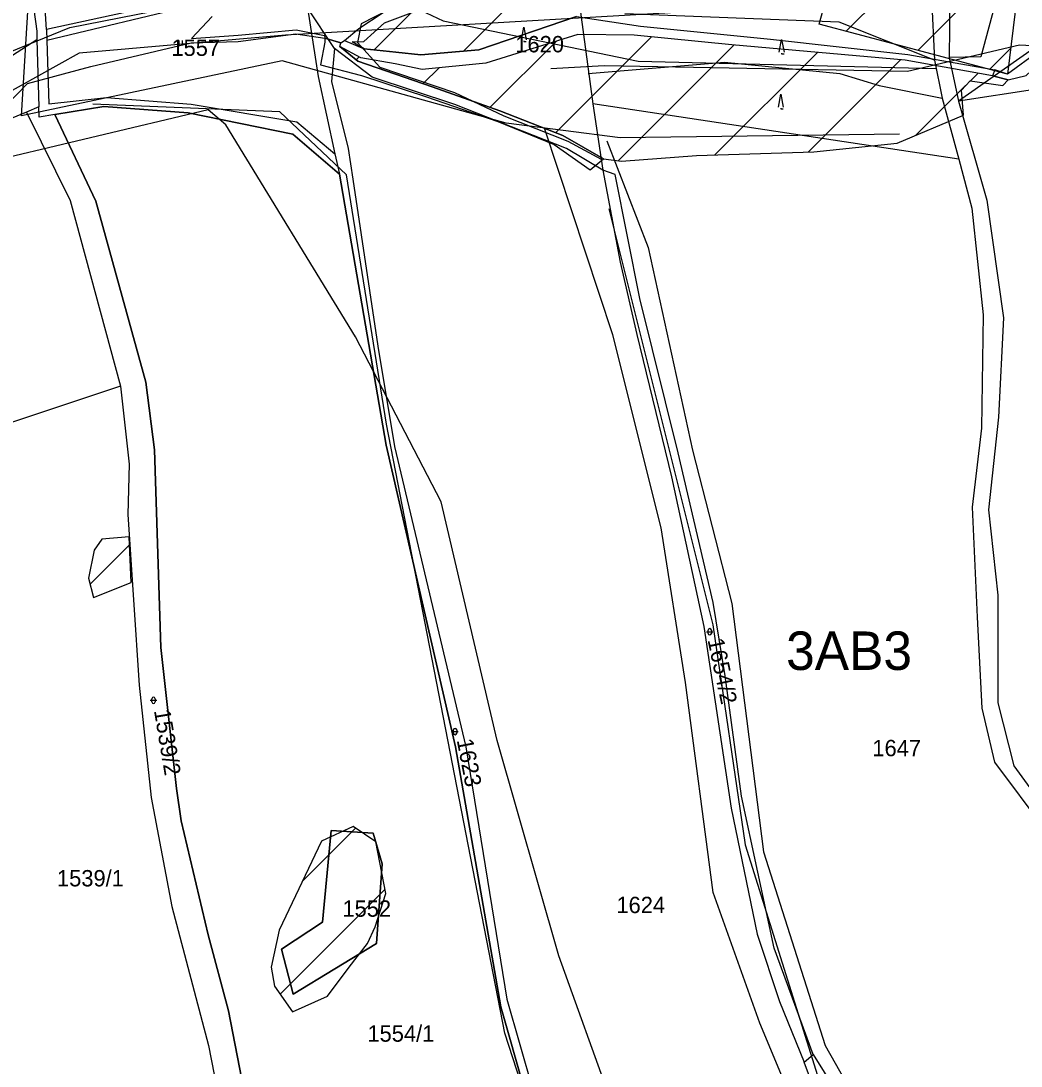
# Model space of a CAD drawing. Extents: x -564810 to -550519, y -1045831 to -1034011.
# Drawn here: x -553274.8 to -552963, y -1039204.5 to -1038878.7 of the extents above; entities that cross this region are included whole.
import ezdxf

# ---------------------------------------------------------------- set-up
doc = ezdxf.new("R2010")
doc.units = 0
for name, color, linetype in [('Biokoridory', 7, 'Continuous'), ('Interakční prvky', 7, 'Continuous'), ('KN stav', 7, 'Continuous'), ('Lesní porost', 7, 'Continuous'), ('Parcelní čísla', 7, 'Continuous'), ('Polní cesty stavající', 7, 'Continuous'), ('STG', 7, 'Continuous'), ('Vedení VN', 7, 'Continuous'), ('vodní toky', 7, 'Continuous'), ('Vrstva 33', 7, 'Continuous'), ('Vrstva 39', 7, 'Continuous'), ('Vrstva 4', 7, 'Continuous'), ('zamokř ploch', 7, 'Continuous')]:
    doc.layers.add(name, color=color, linetype=linetype)

msp = doc.modelspace()

# ---------------------------------------------------------------- linework, layer by layer
at = {"layer": 'Biokoridory'}
for points in [[(-553000.91, -1038914.04), (-553087.95, -1038915.18), (-553123.45, -1038910.6), (-553193.31, -1038891.13), (-553274.62, -1038908.31), (-553272.33, -1038870.52), (-553294.09, -1038791.5), (-553310.12, -1038718.21), (-553347.91, -1038649.49), (-553378.83, -1038605.97), (-553413.19, -1038572.76), (-553503.66, -1038563.6), (-553568.94, -1038524.66), (-553696.06, -1038470.84)], [(-553257.6, -1038816.78), (-553255.31, -1038866.03), (-553182.02, -1038860.3), (-553143.08, -1038878.62), (-553082.38, -1038891.22), (-552989.62, -1038893.51)], [(-553021.4, -1039246.26), (-553044.43, -1039191.19), (-553059, -1039150.44), (-553067.62, -1039084.91), (-553075.19, -1039036.75), (-553090.23, -1038976.5), (-553111.52, -1038912.08)], [(-553092.12, -1038916.08), (-553079.25, -1038949.34), (-553065.42, -1039012.48), (-553053.18, -1039060.27), (-553043.26, -1039137.75), (-553024.06, -1039198.14), (-552997.35, -1039245.25)]]:
    msp.add_lwpolyline(points, dxfattribs=at)
at = {"layer": 'Interakční prvky'}
for points in [[(-553089.19, -1039301.26), (-553123.95, -1039194.26), (-553160.79, -1039004.43), (-553173.27, -1038926.68), (-553194.07, -1038907.06), (-553252.3, -1038904.68)], [(-553091.47, -1038937.22), (-553059.09, -1039066.93), (-553048.99, -1039135.59), (-552989.65, -1039324.75)]]:
    msp.add_lwpolyline(points, dxfattribs=at)
at = {"layer": 'KN stav'}
for p, q in [((-553266.84, -1038881.38), (-553269.12, -1038841.86)), ((-553274.32, -1038849.3), (-553269.84, -1038881.92)), ((-552965.28, -1038851.63), (-552975.49, -1038889.91)), ((-552985.07, -1038861.63), (-552985.42, -1038890.05)), ((-553221.18, -1038871.41), (-553266.84, -1038881.38)), ((-552990.91, -1038870.4), (-552989.91, -1038890.92)), ((-553220.6, -1038873.74), (-553266.72, -1038884.84)), ((-553185.45, -1038874.57), (-553182.14, -1038895.99)), ((-553177.01, -1038887.32), (-553185.45, -1038874.57)), ((-553156.31, -1038873.23), (-553168.65, -1038879.62)), ((-553269.84, -1038881.92), (-553269.77, -1038884.54)), ((-553266.84, -1038881.38), (-553266.72, -1038884.84)), ((-553168.65, -1038879.62), (-553169.86, -1038885.41)), ((-553269.77, -1038884.54), (-553303.85, -1038906.46)), ((-553269.77, -1038884.54), (-553269.17, -1038905.52)), ((-553266.72, -1038884.84), (-553266.1, -1038904.52)), ((-553169.86, -1038885.41), (-553162.92, -1038893.07)), ((-553177.01, -1038887.32), (-553177.92, -1038897.57)), ((-553165.28, -1038896.17), (-553177.01, -1038887.32)), ((-552960.2, -1038888.15), (-552982.51, -1038903.73)), ((-552989.91, -1038890.92), (-552987.52, -1038902.8)), ((-552975.49, -1038889.91), (-552985.42, -1038890.05)), ((-552985.42, -1038890.05), (-552982.51, -1038903.73)), ((-553162.92, -1038893.07), (-553139.55, -1038901.05)), ((-553182.14, -1038895.99), (-553176.86, -1038920.12)), ((-553177.92, -1038897.57), (-553172.72, -1038918.46)), ((-553139.47, -1038904.73), (-553165.28, -1038896.17)), ((-553139.55, -1038901.05), (-553124.18, -1038908.27)), ((-552958.02, -1038900.01), (-552982.51, -1038903.73)), ((-553266.1, -1038904.52), (-553248.1, -1038902.61)), ((-553248.1, -1038902.61), (-553221.73, -1038904.64)), ((-553221.73, -1038904.64), (-553188.79, -1038910.14)), ((-553104.69, -1038918.46), (-553139.47, -1038904.73)), ((-552982.4, -1038921.78), (-553096.51, -1038904.58)), ((-553096.51, -1038904.58), (-553093.9, -1038921.76)), ((-552987.52, -1038902.8), (-552982.4, -1038921.78)), ((-552982.51, -1038903.73), (-552973.61, -1038934.59)), ((-553273.04, -1038907.11), (-553295.53, -1038916.32)), ((-553269.17, -1038905.52), (-553273.04, -1038907.11)), ((-553273.04, -1038907.11), (-553259.44, -1038934.64)), ((-553269.08, -1038908.68), (-553269.17, -1038905.52)), ((-553264.2, -1038907.88), (-553269.08, -1038908.68)), ((-553248.93, -1038905.39), (-553264.2, -1038907.88)), ((-553264.2, -1038907.88), (-553248.93, -1038905.39)), ((-553264.2, -1038907.88), (-553251.36, -1038934.88)), ((-553251.36, -1038934.88), (-553264.2, -1038907.88)), ((-553222.64, -1038907.36), (-553248.93, -1038905.39)), ((-553248.93, -1038905.39), (-553222.64, -1038907.36)), ((-553189.98, -1038913.94), (-553222.64, -1038907.36)), ((-553222.64, -1038907.36), (-553189.98, -1038913.94)), ((-553124.18, -1038908.27), (-553104.29, -1038916.14)), ((-553188.79, -1038910.14), (-553176.86, -1038920.12)), ((-553175.47, -1038926.51), (-553189.98, -1038913.94)), ((-553189.98, -1038913.94), (-553175.47, -1038926.51)), ((-553104.29, -1038916.14), (-553093.9, -1038921.76)), ((-553176.86, -1038920.12), (-553175.47, -1038926.51)), ((-553172.72, -1038918.46), (-553171.32, -1038928.01)), ((-553093.37, -1038925.24), (-553104.69, -1038918.46)), ((-553093.9, -1038921.76), (-553093.37, -1038925.24)), ((-552982.4, -1038921.78), (-552978.28, -1038937.03)), ((-553175.47, -1038926.51), (-553160.93, -1039010.96)), ((-553160.93, -1039010.96), (-553175.47, -1038926.51)), ((-553171.32, -1038928.01), (-553163.47, -1038980.05)), ((-553093.37, -1038925.24), (-553087.97, -1038953.94)), ((-553089.48, -1038926.55), (-553093.37, -1038925.24)), ((-553081.85, -1038965.24), (-553089.48, -1038926.55)), ((-553259.44, -1038934.64), (-553243.69, -1038992.51)), ((-553251.36, -1038934.88), (-553235.86, -1038991.34)), ((-553235.86, -1038991.34), (-553251.36, -1038934.88)), ((-552978.28, -1038937.03), (-552974.77, -1038970.35)), ((-552973.61, -1038934.59), (-552968.47, -1038971.22)), ((-553087.97, -1038953.94), (-553082.79, -1038976.43)), ((-553069.89, -1039013.34), (-553081.85, -1038965.24)), ((-552974.77, -1038970.35), (-552975.32, -1039005.65)), ((-552968.47, -1038971.22), (-552970.01, -1039002.18)), ((-553082.79, -1038976.43), (-553071.96, -1039020.81)), ((-553163.47, -1038980.05), (-553158.26, -1039011.39)), ((-553243.69, -1038992.51), (-553318.99, -1039017.73)), ((-553243.69, -1038992.51), (-553241.03, -1039016.83)), ((-553235.86, -1038991.34), (-553233.16, -1039012.42)), ((-553233.16, -1039012.42), (-553235.86, -1038991.34)), ((-552970.01, -1039002.18), (-552973.08, -1039031.1)), ((-552975.32, -1039005.65), (-552978.21, -1039030.31)), ((-553233.16, -1039012.42), (-553231.14, -1039074.03)), ((-553231.14, -1039074.03), (-553233.16, -1039012.42)), ((-553160.93, -1039010.96), (-553139.28, -1039105.04)), ((-553139.28, -1039105.04), (-553160.93, -1039010.96)), ((-553158.26, -1039011.39), (-553136.08, -1039104.97)), ((-553058.94, -1039059.97), (-553069.89, -1039013.34)), ((-553241.03, -1039016.83), (-553241.42, -1039032.53)), ((-553071.96, -1039020.81), (-553061.91, -1039067.43)), ((-552978.21, -1039030.31), (-552976.61, -1039064.59)), ((-552973.08, -1039031.1), (-552970.16, -1039057.75)), ((-553241.42, -1039032.53), (-553237.86, -1039085.76)), ((-552970.16, -1039057.75), (-552970.24, -1039089.55)), ((-553055.26, -1039082.87), (-553058.94, -1039059.97)), ((-552976.61, -1039064.59), (-552975.22, -1039092.94)), ((-553061.91, -1039067.43), (-553053.3, -1039124.09)), ((-553231.14, -1039074.03), (-553226.29, -1039117.94)), ((-553226.29, -1039117.94), (-553231.14, -1039074.03)), ((-553050.16, -1039120.34), (-553055.26, -1039082.87)), ((-553237.86, -1039085.76), (-553234.16, -1039120.76)), ((-552970.24, -1039089.55), (-552970.24, -1039091.3)), ((-552975.22, -1039092.94), (-552971.26, -1039109.82)), ((-552970.24, -1039091.3), (-552965.25, -1039110.87)), ((-553139.28, -1039105.04), (-553125.14, -1039186.08)), ((-553125.14, -1039186.08), (-553139.28, -1039105.04)), ((-553136.08, -1039104.97), (-553123.3, -1039183.69)), ((-552971.26, -1039109.82), (-552951.66, -1039135.98)), ((-552965.25, -1039110.87), (-552949.2, -1039133.06)), ((-553226.29, -1039117.94), (-553224.81, -1039128.11)), ((-553224.81, -1039128.11), (-553226.29, -1039117.94)), ((-553234.16, -1039120.76), (-553227.69, -1039154.75)), ((-553039.91, -1039167.78), (-553050.16, -1039120.34)), ((-553053.3, -1039124.09), (-553045.2, -1039163.39)), ((-553224.81, -1039128.11), (-553216.39, -1039163.59)), ((-553216.39, -1039163.59), (-553224.81, -1039128.11)), ((-553178.03, -1039131.03), (-553180.73, -1039159.67)), ((-553180.73, -1039159.67), (-553178.03, -1039131.03)), ((-553164.99, -1039131.94), (-553178.03, -1039131.03)), ((-553178.03, -1039131.03), (-553164.99, -1039131.94)), ((-553162.16, -1039141.44), (-553164.99, -1039131.94)), ((-553164.99, -1039131.94), (-553162.16, -1039141.44)), ((-553163.89, -1039166.29), (-553162.16, -1039141.44)), ((-553162.16, -1039141.44), (-553163.89, -1039166.29)), ((-553227.69, -1039154.75), (-553216.24, -1039198.06)), ((-553180.73, -1039159.67), (-553193.57, -1039168.12)), ((-553193.57, -1039168.12), (-553180.73, -1039159.67)), ((-553216.39, -1039163.59), (-553210.06, -1039187.29)), ((-553210.06, -1039187.29), (-553216.39, -1039163.59)), ((-553045.2, -1039163.39), (-553038.31, -1039184.35)), ((-553193.57, -1039168.12), (-553189.92, -1039182.09)), ((-553189.92, -1039182.09), (-553193.57, -1039168.12)), ((-553189.92, -1039182.09), (-553163.89, -1039166.29)), ((-553163.89, -1039166.29), (-553189.92, -1039182.09)), ((-553027.74, -1039200.91), (-553039.91, -1039167.78)), ((-553123.3, -1039183.69), (-553115.12, -1039211.94)), ((-553038.31, -1039184.35), (-553030.62, -1039203.26)), ((-553210.06, -1039187.29), (-553191.05, -1039285.86)), ((-553191.05, -1039285.86), (-553210.06, -1039187.29)), ((-553125.14, -1039186.08), (-553112.82, -1039229.31)), ((-553112.82, -1039229.31), (-553125.14, -1039186.08)), ((-553216.24, -1039198.06), (-553199.77, -1039285.03)), ((-553030.62, -1039203.26), (-553027.74, -1039200.91)), ((-553027.74, -1039200.91), (-552984.8, -1039270.08)), ((-553024.19, -1039220.02), (-553030.62, -1039203.26))]:
    msp.add_line(p, q, dxfattribs=at)
at = {"layer": 'Lesní porost'}
for p, q in [((-553017.47, -1038881.93), (-552962.54, -1038827)), ((-552995.11, -1038887.86), (-552963.05, -1038855.79)), ((-553175.35, -1038886.63), (-553169.69, -1038891.21)), ((-553088.53, -1038922.26), (-553052.47, -1038886.2)), ((-553169.69, -1038891.21), (-553146.57, -1038899.2)), ((-553149.7, -1038893.82), (-553158.11, -1038892.05)), ((-553129.87, -1038891.83), (-553149.7, -1038893.82)), ((-552981.58, -1038900.28), (-552978.87, -1038897.33)), ((-552978.87, -1038897.33), (-552968.61, -1038898.79)), ((-552968.61, -1038898.79), (-552966.97, -1038897)), ((-553146.57, -1038899.2), (-553125.42, -1038906.69)), ((-552980.93, -1038908.11), (-552981.58, -1038900.28)), ((-553125.42, -1038906.69), (-553105.84, -1038914.43)), ((-553001.57, -1038916.78), (-552980.93, -1038908.11)), ((-553105.84, -1038914.43), (-553093.14, -1038921.72)), ((-553027.52, -1038919.45), (-553001.57, -1038916.78)), ((-553087.53, -1038922.38), (-553064.1, -1038920.69)), ((-553064.1, -1038920.69), (-553027.52, -1038919.45)), ((-553093.14, -1038921.72), (-553087.53, -1038922.38)), ((-553249.55, -1039040.22), (-553251.95, -1039043.71)), ((-553240.98, -1039039.57), (-553249.55, -1039040.22)), ((-553240.36, -1039053.78), (-553240.98, -1039039.57)), ((-553251.95, -1039043.71), (-553253.69, -1039052.4)), ((-553253.69, -1039052.4), (-553252.15, -1039058.43)), ((-553252.15, -1039058.43), (-553240.36, -1039053.78)), ((-553171.21, -1039129.79), (-553181.08, -1039134.43)), ((-553164.1, -1039134.62), (-553171.21, -1039129.79)), ((-553181.08, -1039134.43), (-553194.27, -1039162.14)), ((-553160.95, -1039150.71), (-553164.1, -1039134.62)), ((-553164.28, -1039161.07), (-553160.95, -1039150.71)), ((-553194.27, -1039162.14), (-553196.75, -1039173.68)), ((-553166.71, -1039166.31), (-553164.28, -1039161.07)), ((-553172.42, -1039173.68), (-553166.71, -1039166.31)), ((-553196.75, -1039173.68), (-553195.66, -1039179.66)), ((-553179.21, -1039182.71), (-553172.42, -1039173.68)), ((-553195.66, -1039179.66), (-553190.09, -1039187.57)), ((-553190.09, -1039187.57), (-553179.21, -1039182.71))]:
    msp.add_line(p, q, dxfattribs=at)
for points in [[(-552963.16, -1038861.99), (-552967.22, -1038895.25), (-553025.87, -1038879.71), (-553020.35, -1038859.81)], [(-553101.55, -1038877.32), (-553132.02, -1038887.67), (-553150.12, -1038889.25), (-553157.88, -1038888.46), (-553167.73, -1038887.34), (-553171.45, -1038885.24), (-553167.91, -1038885.07), (-553161.38, -1038879.24), (-553141.77, -1038871.82)], [(-552971.85, -1038895.77), (-552999.07, -1038890.88), (-553053.16, -1038886.14), (-553083.54, -1038883.12), (-553101.19, -1038882.9), (-553129.87, -1038891.83)], [(-553158.11, -1038892.05), (-553168.82, -1038890.21), (-553175.35, -1038886.63)], [(-552966.97, -1038897), (-552971.85, -1038895.77)]]:
    msp.add_lwpolyline(points, dxfattribs=at)
at = {"layer": 'Polní cesty stavající'}
for p, q in [((-553215.19, -1038877.3), (-553221.54, -1038884.16)), ((-553169.39, -1038881), (-553161.81, -1038876.02)), ((-553207, -1038883.16), (-553189, -1038881.5)), ((-553189, -1038881.5), (-553180.09, -1038883.23)), ((-553173.89, -1038884.81), (-553169.39, -1038881)), ((-553221.54, -1038884.16), (-553207, -1038883.16)), ((-553179.98, -1038885.31), (-553181.36, -1038892.4)), ((-553180.09, -1038883.23), (-553180.06, -1038884.01)), ((-553180.06, -1038884.01), (-553175.01, -1038885.52)), ((-553175.01, -1038885.52), (-553180.06, -1038884.01)), ((-553180.06, -1038884.01), (-553179.98, -1038885.31)), ((-553175.35, -1038886.63), (-553175.01, -1038885.52)), ((-553175.01, -1038885.52), (-553173.89, -1038884.81)), ((-553169.69, -1038891.21), (-553175.35, -1038886.63)), ((-553146.57, -1038899.2), (-553169.69, -1038891.21)), ((-553181.36, -1038892.4), (-553168.57, -1038895.65)), ((-553168.57, -1038895.65), (-553148.31, -1038902.33)), ((-553125.42, -1038906.69), (-553146.57, -1038899.2)), ((-553148.31, -1038902.33), (-553126.09, -1038910.09)), ((-553105.84, -1038914.43), (-553125.42, -1038906.69)), ((-553126.09, -1038910.09), (-553108.57, -1038917.19)), ((-553093.14, -1038921.72), (-553105.84, -1038914.43)), ((-553108.57, -1038917.19), (-553097.33, -1038925.11)), ((-553097.33, -1038925.11), (-553093.14, -1038921.72))]:
    msp.add_line(p, q, dxfattribs=at)
at = {"layer": 'STG'}
for points in [[(-553624.18, -1038983.61), (-553567.23, -1038968.91), (-553468.02, -1038953.29), (-553358.72, -1038921.13), (-553259.51, -1038880.7), (-553166.74, -1038862.42)], [(-553077.37, -1039475.17), (-553074.61, -1039459.55), (-553032.36, -1039426.47), (-553011.23, -1039412.69), (-552967.14, -1039367.67), (-552937.75, -1039330), (-552909.27, -1039281.3), (-552907.43, -1039273.03), (-552900.09, -1039209.63), (-552915.7, -1039154.51), (-552930.4, -1039090.19), (-552934.99, -1039017.61), (-552932.23, -1038958.8), (-552923.97, -1038914.7), (-552946.01, -1038887.14), (-552963.47, -1038886.22), (-552998.37, -1038894.49), (-553092.98, -1038892.65), (-553109.51, -1038893.57)], [(-553677.45, -1039296.92), (-553596.62, -1039301.51), (-553502.93, -1039306.11), (-553457.92, -1039305.19), (-553397.3, -1039309.78), (-553319.22, -1039324.48), (-553255.84, -1039333.67), (-553193.38, -1039328.16), (-553080.4, -1039318.05), (-553073.97, -1039262.01), (-553107.03, -1039170.13), (-553126.32, -1039103.05), (-553143.78, -1039028.63), (-553170.41, -1038977.18), (-553210.83, -1038911.03), (-553216.34, -1038906.43), (-553289.83, -1038923.89), (-553340.35, -1038942.26), (-553416.59, -1038970.75), (-553514.87, -1038998.31), (-553617.75, -1039014.85), (-553673.78, -1039026.79)]]:
    msp.add_lwpolyline(points, dxfattribs=at)
at = {"layer": 'Vedení VN'}
for p, q in [((-553136.76, -1038888.08), (-553056.4, -1038807.72)), ((-553164.65, -1038887.69), (-553153.04, -1038876.08)), ((-553128.45, -1038905.62), (-553107.8, -1038884.96)), ((-553108.09, -1038913.54), (-553078.21, -1038883.65)), ((-553058.49, -1038920.5), (-553026.47, -1038888.48)), ((-552972.75, -1038893.78), (-552966.25, -1038887.28)), ((-553170.2, -1038890.8), (-553169.34, -1038889.93)), ((-553029.21, -1038919.51), (-553000.46, -1038890.76)), ((-553149.36, -1038898.24), (-553144.41, -1038893.29)), ((-552978.76, -1038897.35), (-552976.38, -1038894.96)), ((-552995.76, -1038914.34), (-552980.25, -1038898.83)), ((-553253.21, -1039054.3), (-553240.88, -1039041.97)), ((-553187.05, -1039146.96), (-553170.41, -1039130.33)), ((-553193.92, -1039182.13), (-553161.21, -1039149.41))]:
    msp.add_line(p, q, dxfattribs=at)
at = {"layer": 'vodní toky'}
for points in [[(-552955.69, -1038869.91), (-552957.55, -1038888.22), (-552967.22, -1038895.25), (-552971.18, -1038893.98), (-552971.85, -1038895.77), (-552966.97, -1038897), (-552961.33, -1038895.73), (-552953.74, -1038888.66), (-552949.27, -1038867.01)], [(-553279.26, -1038904.92), (-553272.76, -1038898.19), (-553253.01, -1038892.86), (-553221.72, -1038885.47), (-553207.07, -1038885.08), (-553189.07, -1038882.67), (-553180.06, -1038884.01), (-553175.01, -1038885.52)]]:
    msp.add_lwpolyline(points, dxfattribs=at)
msp.add_lwpolyline([(-553173.89, -1038884.81), (-553167.73, -1038887.34), (-553157.88, -1038888.46), (-553150.12, -1038889.25), (-553132.02, -1038887.67), (-553101.55, -1038877.32), (-553081.57, -1038880.33), (-553041.09, -1038884.41), (-552998.21, -1038889.16), (-552971.18, -1038893.98), (-552971.85, -1038895.77), (-552999.07, -1038890.88), (-553053.16, -1038886.14), (-553083.54, -1038883.12), (-553101.19, -1038882.9), (-553129.87, -1038891.83), (-553149.7, -1038893.82), (-553158.11, -1038892.05), (-553168.82, -1038890.21), (-553175.35, -1038886.63), (-553175.01, -1038885.52)], close=True, dxfattribs=at)
at = {"layer": 'Vrstva 33'}
msp.add_lwpolyline([(-552950.43, -1038868.97), (-553192.32, -1038883.1), (-553256.59, -1038888.75), (-553294.72, -1038909.94), (-553335.69, -1038932.55), (-553456.88, -1038967.18), (-553514.79, -1038976.36), (-553580.47, -1038991.9), (-553657.45, -1039008.16)], dxfattribs=at)
at = {"layer": 'Vrstva 39'}
msp.add_line((-553097.33, -1038925.11), (-553093.14, -1038921.72), dxfattribs=at)
at = {"layer": 'Vrstva 4'}
for p, q in [((-553100.28, -1038875.98), (-553096.51, -1038904.58)), ((-553019.64, -1038879.06), (-553086.47, -1038876.51)), ((-552989.91, -1038890.92), (-553019.64, -1038879.06)), ((-553097.93, -1038895.05), (-553055.39, -1038891.52)), ((-553055.39, -1038891.52), (-553019.46, -1038895.11)), ((-553019.46, -1038895.11), (-553007.22, -1038898.78)), ((-553007.22, -1038898.78), (-552987.52, -1038902.8))]:
    msp.add_line(p, q, dxfattribs=at)
at = {"layer": 'zamokř ploch'}
for p, q in [((-553225.53, -1038884.77), (-553225.53, -1038886.27)), ((-553224.53, -1038884.77), (-553224.53, -1038886.27)), ((-553061.02, -1039069.13), (-553059.02, -1039069.13)), ((-553060.52, -1039069.63), (-553060.52, -1039068.63)), ((-553059.52, -1039068.63), (-553059.52, -1039069.63)), ((-553234.43, -1039090.48), (-553232.43, -1039090.48)), ((-553233.93, -1039090.98), (-553233.93, -1039089.98)), ((-553232.93, -1039089.98), (-553232.93, -1039090.98)), ((-553140.41, -1039100.23), (-553138.41, -1039100.23)), ((-553139.91, -1039100.73), (-553139.91, -1039099.73)), ((-553138.91, -1039099.73), (-553138.91, -1039100.73))]:
    msp.add_line(p, q, dxfattribs=at)
for points in [[(-553118.71, -1038884.58), (-553118.01, -1038880.58), (-553117.21, -1038884.58)], [(-553118.01, -1038884.88), (-553118.01, -1038885.08), (-553117.21, -1038885.08)], [(-553038.34, -1038888.47), (-553037.64, -1038884.47), (-553036.84, -1038888.47)], [(-553037.64, -1038888.78), (-553037.64, -1038888.97), (-553036.84, -1038888.97)], [(-553038.58, -1038905.56), (-553037.88, -1038901.56), (-553037.08, -1038905.56)], [(-553037.88, -1038905.86), (-553037.88, -1038906.06), (-553037.08, -1038906.06)]]:
    msp.add_lwpolyline(points, dxfattribs=at)
for centre, start, end in [((-553060.02, -1039068.63), 0, 180), ((-553060.02, -1039069.63), 180, 0), ((-553233.43, -1039089.98), 0, 180), ((-553233.43, -1039090.98), 180, 0), ((-553139.41, -1039099.73), 0, 180), ((-553139.41, -1039100.73), 180, 0)]:
    msp.add_arc(centre, 0.5, start, end, dxfattribs=at)

# ---------------------------------------------------------------- texts
at = {"layer": 'Parcelní čísla'}
for s, p in [('1557', (-553227.85, -1038889.6)), ('1620', (-553120.64, -1038888.48)), ('1647', (-553009.32, -1039107.93)), ('1539/1', (-553263.52, -1039148.51)), ('1552', (-553174.53, -1039157.97)), ('1624', (-553089.11, -1039156.84)), ('1554/1', (-553166.74, -1039196.93))]:
    msp.add_text(s, height=5.1, dxfattribs=at).set_placement(p)
for s, rotation, p in [('1654/2', 282.037, (-553060.73, -1039071.66)), ('1539/2', 279.4734, (-553233.31, -1039093.66)), ('1623', 280.8055, (-553138.92, -1039102.9))]:
    msp.add_text(s, height=5.1, rotation=rotation, dxfattribs=at).set_placement(p)
at = {"layer": 'STG'}
msp.add_text('3AB3', height=12, dxfattribs=at).set_placement((-553036.21, -1039081.03))

doc.saveas('drawing.dxf')
